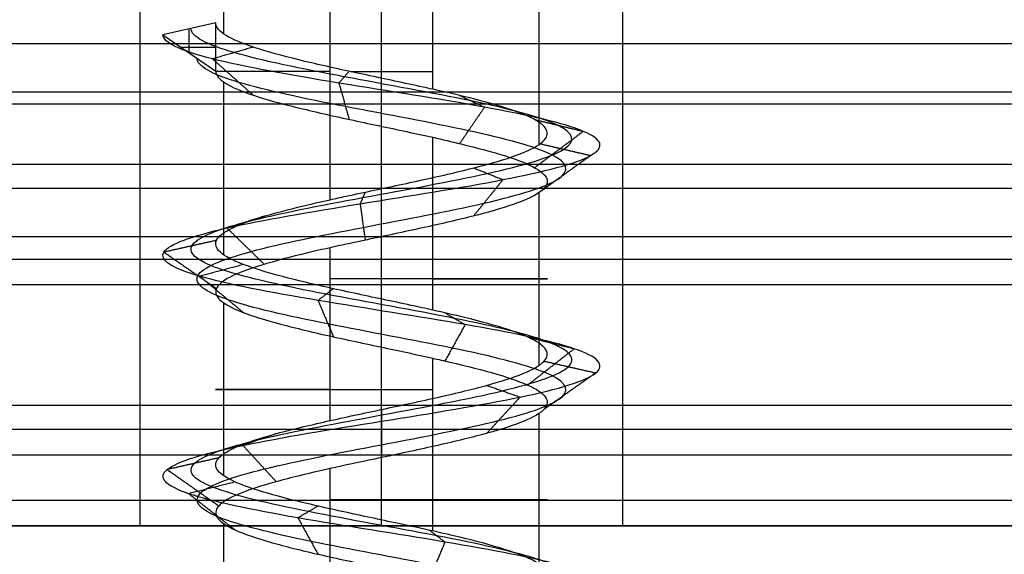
# Model space of a CAD drawing. Header units: millimetres. Extents: x -206 to 214, y -182 to 189.
# Tile 624 of 656: x 133.19 to 141.35, y 140.29 to 144.73. Entities that reach past the tile are written whole.
import ezdxf

# ---------------------------------------------------------------- set-up
doc = ezdxf.new("R2010")
doc.units = ezdxf.units.MM
doc.layers.add('Default', color=7, linetype='Continuous', true_color=0x000000)
doc.layers.add('Screw', color=7, linetype='Continuous', true_color=0xffffff)

msp = doc.modelspace()

# ---------------------------------------------------------------- linework, layer by layer
at = {"layer": 'Default'}
for p, q in [((-204.8113, 140.5307, 1113.5033), (213.1887, 140.5307, 1113.5033)), ((213.1887, 140.5307, 715.5033), (-204.8113, 140.5307, 715.5033)), ((213.1887, 140.5307, 914.5033), (-204.8113, 140.5307, 914.5033)), ((106.6887, 140.5307, 721.5033), (134.1887, 140.5307, 721.5033)), ((138.1887, 140.5307, 721.5033), (154.1887, 140.5307, 721.5033))]:
    msp.add_line(p, q, dxfattribs=at)
for points in [[(134.1887, 140.5307, 721.5033), (134.1887, 144.2807, 721.5033), (134.1887, 148.0307, 721.5033)], [(136.1887, 140.5307, 723.5033), (136.1887, 144.2807, 723.5033), (136.1887, 148.0307, 723.5033)], [(136.1887, 140.5307, 719.5033), (136.1887, 144.2807, 719.5033), (136.1887, 148.0307, 719.5033)], [(138.1887, 140.5307, 721.5033), (138.1887, 144.2807, 721.5033), (138.1887, 148.0307, 721.5033)], [(186.6887, 144.5307, 1043.8948), (1.6887, 144.5307, 1043.8948), (-183.3113, 144.5307, 1043.8948)], [(186.6887, 144.5307, 1036.5033), (1.6887, 144.5307, 1036.5033), (-183.3113, 144.5307, 1036.5033)], [(186.6887, 144.5307, 1040.1991), (1.6887, 144.5307, 1040.1991), (-183.3113, 144.5307, 1040.1991)], [(186.6887, 144.5307, 1036.5033), (1.6887, 144.5307, 1036.5033), (-183.3113, 144.5307, 1036.5033)], [(186.6887, 144.5307, 1043.8948), (1.6887, 144.5307, 1043.8948), (-183.3113, 144.5307, 1043.8948)], [(186.6887, 144.5307, 1040.1991), (1.6887, 144.5307, 1040.1991), (-183.3113, 144.5307, 1040.1991)], [(186.6887, 144.1307, 1046.8033), (1.6887, 144.1307, 1046.8033), (-183.3113, 144.1307, 1046.8033)], [(186.6887, 144.0307, 1016.8948), (1.6887, 144.0307, 1016.8948), (-183.3113, 144.0307, 1016.8948)], [(186.6887, 144.0307, 1018.8948), (1.6887, 144.0307, 1018.8948), (-183.3113, 144.0307, 1018.8948)], [(186.6887, 143.5307, 1043.8948), (1.6887, 143.5307, 1043.8948), (-183.3113, 143.5307, 1043.8948)], [(186.6887, 143.3307, 1034.7948), (1.6887, 143.3307, 1034.7948), (-183.3113, 143.3307, 1034.7948)], [(186.6887, 142.9307, 1045.0948), (1.6887, 142.9307, 1045.0948), (-183.3113, 142.9307, 1045.0948)], [(186.6887, 142.7419, 1035.5004), (1.6887, 142.7419, 1035.5004), (-183.3113, 142.7419, 1035.5004)], [(186.6887, 142.5307, 1036.3948), (1.6887, 142.5307, 1036.3948), (-183.3113, 142.5307, 1036.3948)], [(186.6887, 142.5307, 1043.8948), (1.6887, 142.5307, 1043.8948), (-183.3113, 142.5307, 1043.8948)], [(186.6887, 142.5307, 1040.1448), (1.6887, 142.5307, 1040.1448), (-183.3113, 142.5307, 1040.1448)], [(186.6887, 142.5307, 1063.5033), (1.6887, 142.5307, 1063.5033), (-183.3113, 142.5307, 1063.5033)], [(186.6887, 142.5307, 1061.5033), (1.6887, 142.5307, 1061.5033), (-183.3113, 142.5307, 1061.5033)], [(186.6887, 142.5307, 1048.0033), (1.6887, 142.5307, 1048.0033), (-183.3113, 142.5307, 1048.0033)], [(151.2586, 142.5307, 1054.7533), (131.6887, 142.5307, 1054.7533), (112.1187, 142.5307, 1054.7533)], [(186.6887, 141.5307, 1016.8948), (1.6887, 141.5307, 1016.8948), (-183.3113, 141.5307, 1016.8948)], [(186.6887, 141.5307, 1018.8948), (1.6887, 141.5307, 1018.8948), (-183.3113, 141.5307, 1018.8948)], [(186.6887, 141.5307, 1017.8948), (1.6887, 141.5307, 1017.8948), (-183.3113, 141.5307, 1017.8948)], [(186.6887, 141.3307, 1046.2948), (1.6887, 141.3307, 1046.2948), (-183.3113, 141.3307, 1046.2948)], [(186.6887, 141.1165, 1062.9175), (1.6887, 141.1165, 1062.9175), (-183.3113, 141.1165, 1062.9175)], [(186.6887, 140.7419, 1047.0004), (1.6887, 140.7419, 1047.0004), (-183.3113, 140.7419, 1047.0004)], [(186.6887, 140.5307, 1061.5033), (1.6887, 140.5307, 1061.5033), (-183.3113, 140.5307, 1061.5033)], [(186.6887, 140.5307, 1047.8948), (1.6887, 140.5307, 1047.8948), (-183.3113, 140.5307, 1047.8948)], [(154.1887, 140.5307, 715.5033), (104.1887, 140.5307, 715.5033), (54.1887, 140.5307, 715.5033)], [(54.1887, 140.5307, 727.5033), (104.1887, 140.5307, 727.5033), (154.1887, 140.5307, 727.5033)], [(151.2694, 140.5307, 1054.6991), (131.6887, 140.5307, 1054.6991), (112.108, 140.5307, 1054.6991)]]:
    msp.add_open_spline(points, degree=2, dxfattribs=at)
msp.add_rational_spline([(138.1887, 140.5307, 721.5033), (138.1887, 140.5307, 723.5033), (136.1887, 140.5307, 723.5033), (134.1887, 140.5307, 723.5033), (134.1887, 140.5307, 721.5033), (134.1887, 140.5307, 719.5033), (136.1887, 140.5307, 719.5033), (138.1887, 140.5307, 719.5033), (138.1887, 140.5307, 721.5033)], [1, 0.707106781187, 1, 0.707106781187, 1, 0.707106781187, 1, 0.707106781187, 1], degree=2, knots=[236.566371, 236.566371, 236.566371, 239.707963, 239.707963, 242.849556, 242.849556, 245.991149, 245.991149, 249.132741, 249.132741, 249.132741], dxfattribs=at)
at = {"layer": 'Screw', "color": 7, "true_color": 0xffffff}
for p, q in [((134.8811, 144.6126, 721.9282), (134.8811, 146.2809, 721.9282)), ((135.7638, 143.2377, 720.1957), (135.7638, 146.2809, 720.1957)), ((136.6135, 144.1544, 722.8109), (136.6135, 146.2809, 722.8109)), ((137.4963, 143.6961, 721.0784), (137.4963, 146.2809, 721.0784)), ((134.8138, 144.7044, 721.5033), (134.3763, 144.607, 721.5033)), ((134.8138, 144.3051, 721.5033), (134.8138, 144.7044, 721.5033)), ((134.3763, 144.607, 721.5033), (134.8138, 144.3051, 721.5033)), ((134.595, 144.4561, 721.5033), (134.595, 144.6557, 721.5033)), ((134.5245, 144.5048, 721.5033), (134.8138, 144.5048, 721.5033)), ((134.8811, 142.7794, 721.9282), (134.8811, 144.214, 721.9282)), ((136.6135, 142.3212, 722.8109), (136.6135, 143.7555, 722.8109)), ((137.4963, 141.8629, 721.0784), (137.4963, 143.2969, 721.0784)), ((135.7638, 141.4045, 720.1957), (135.7638, 142.839, 720.1957)), ((134.8811, 140.9463, 721.9282), (134.8811, 142.3808, 721.9282)), ((136.6135, 140.4881, 722.8109), (136.6135, 141.9221, 722.8109)), ((137.4963, 140.0296, 721.0784), (137.4963, 141.4639, 721.0784)), ((135.7638, 139.5713, 720.1957), (135.7638, 141.0059, 720.1957)), ((134.8811, 139.1132, 721.9282), (134.8811, 140.5474, 721.9282))]:
    msp.add_line(p, q, dxfattribs=at)
at = {"layer": 'Screw', "color": 7, "true_color": 0xffffff, "extrusion": (0, 1, 0)}
for centre, start, end in [((-136.1887, 721.5033, 144.3011), 288, 0.79462), ((-136.1887, 721.5033, 144.3011), 79.19774, 108), ((-136.1887, 721.5033, 142.58), 108, 288), ((-136.1887, 721.5033, 141.6635), 288, 108), ((-136.1887, 721.5033, 140.7467), 108, 288)]:
    msp.add_arc(centre, 1.3749, start, end, dxfattribs=at)
at = {"layer": 'Screw', "color": 7, "true_color": 0xffffff}
for points, knots in [([(136.6135, 144.1544, 722.8109), (136.5869, 144.1603, 722.8195), (136.56, 144.1662, 722.8274), (136.3807, 144.2054, 722.8738), (136.2193, 144.2393, 722.8868), (135.906, 144.3063, 722.858), (135.7497, 144.3401, 722.8157), (135.4646, 144.4067, 722.6826), (135.3318, 144.4406, 722.59), (135.1085, 144.5076, 722.3683), (135.0149, 144.5413, 722.2362), (134.8796, 144.608, 721.9521), (134.8362, 144.6419, 721.7962), (134.8161, 144.6851, 721.5944), (134.8138, 144.6947, 721.5488), (134.8138, 144.7044, 721.5033)], [0.9407679, 0.9407679, 0.9407679, 0.9407679, 0.94268914, 0.94268914, 0.95352424, 0.95352424, 0.96436026, 0.96436026, 0.97519533, 0.97519533, 0.98603138, 0.98603138, 0.99686651, 0.99686651, 1, 1, 1, 1]), ([(135.2929, 126.2752, 721.5033), (135.2833, 126.3516, 721.2688), (135.3518, 126.4279, 721.0193), (135.6777, 126.5807, 720.6394), (135.9242, 126.6571, 720.512), (136.4532, 126.8099, 720.4738), (136.7325, 126.8862, 720.5642), (137.1548, 127.039, 720.9325), (137.2945, 127.1154, 721.2088), (137.3327, 127.2682, 721.7978), (137.23, 127.3445, 722.1069), (136.8193, 127.4973, 722.5716), (136.5132, 127.5737, 722.7237), (135.8642, 127.7264, 722.7619), (135.5253, 127.8028, 722.6468), (135.0181, 127.9556, 722.1937), (134.848, 128.032, 721.8578), (134.8212, 128.1847, 721.1488), (134.9655, 128.2611, 720.7899), (135.4645, 128.4139, 720.2693), (135.8222, 128.4903, 720.111), (136.5552, 128.643, 720.0958), (136.926, 128.7194, 720.2392), (137.4636, 128.8722, 720.7552), (137.6268, 128.9486, 721.1248), (137.6421, 129.1013, 721.8818), (137.4937, 129.1777, 722.2645), (136.9607, 129.3305, 722.8191), (136.5792, 129.4069, 722.9872), (135.7982, 129.5596, 723.0025), (135.4035, 129.636, 722.8492), (134.832, 129.7888, 722.2992), (134.657, 129.8652, 721.9058), (134.6455, 130.0179, 721.1008), (134.8094, 130.0943, 720.6975), (135.3775, 130.2471, 720.1187), (135.7802, 130.3235, 719.9468), (136.5972, 130.4762, 719.9392), (137.0064, 130.5526, 720.1036), (137.5938, 130.7054, 720.6802), (137.7681, 130.7817, 721.0888), (137.7757, 130.9345, 721.9178), (137.6088, 131.0109, 722.333), (137.0238, 131.1637, 722.9288), (136.6092, 131.24, 723.1056), (135.7682, 131.3928, 723.1133), (135.347, 131.4692, 722.9439), (134.7427, 131.622, 722.3504), (134.5653, 131.6983, 721.9298), (134.5546, 131.8416, 721.1301), (134.6794, 131.9084, 720.7534), (135.1484, 132.0421, 720.1609), (135.4893, 132.1089, 719.9474), (136.2368, 132.2426, 719.7851), (136.6406, 132.3094, 719.837), (137.3294, 132.4431, 720.1901), (137.6118, 132.5099, 720.49), (137.9238, 132.6436, 721.2084), (137.9521, 132.7104, 721.6243), (137.7349, 132.8441, 722.3863), (137.4901, 132.9109, 722.7297), (136.8311, 133.0446, 723.186), (136.4193, 133.1114, 723.2973), (135.6112, 133.2451, 723.2311), (135.2179, 133.3119, 723.0538), (134.6288, 133.4456, 722.4835), (134.4352, 133.5124, 722.0925), (134.3406, 133.6461, 721.2688), (134.4511, 133.7129, 720.8416), (134.9124, 133.8466, 720.1512), (135.2653, 133.9134, 719.8895), (136.0599, 134.0471, 719.6485), (136.4987, 134.1139, 719.67), (137.2658, 134.2476, 719.9878), (137.5913, 134.3144, 720.2828), (137.9828, 134.4481, 721.0151), (138.0472, 134.5149, 721.4497), (137.8852, 134.6486, 722.2641), (137.6594, 134.7154, 722.6409), (137.0175, 134.8491, 723.1677), (136.6038, 134.916, 723.3157), (135.7735, 135.0496, 723.3157), (135.3598, 135.1165, 723.1677), (134.718, 135.2501, 722.6409), (134.4921, 135.317, 722.2641), (134.3301, 135.4506, 721.4497), (134.3946, 135.5175, 721.0151), (134.786, 135.6511, 720.2828), (135.1115, 135.718, 719.9878), (135.8787, 135.8516, 719.67), (136.3175, 135.9185, 719.6485), (137.1121, 136.0521, 719.8895), (137.465, 136.119, 720.1512), (137.9263, 136.2526, 720.8416), (138.033, 136.3195, 721.2678), (137.9516, 136.4532, 722.0941), (137.7638, 136.52, 722.4913), (137.1767, 136.6537, 723.0784), (136.7795, 136.7205, 723.2663), (135.9532, 136.8542, 723.3476), (135.527, 136.921, 723.2409), (134.8366, 137.0547, 722.7796), (134.5749, 137.1215, 722.4267), (134.3338, 137.2552, 721.6321), (134.3554, 137.322, 721.1933), (134.6731, 137.4557, 720.4262), (134.9682, 137.5225, 720.1006), (135.7005, 137.6562, 719.7092), (136.1351, 137.723, 719.6448), (136.9494, 137.8567, 719.8067), (137.3263, 137.9235, 720.0326), (137.853, 138.0572, 720.6745), (138.0011, 138.124, 721.0881), (138.0011, 138.2577, 721.9185), (137.853, 138.3245, 722.3321), (137.3263, 138.4582, 722.974), (136.9494, 138.525, 723.1999), (136.1351, 138.6587, 723.3619), (135.7005, 138.7255, 723.2974), (134.9682, 138.8592, 722.906), (134.6731, 138.926, 722.5804), (134.3554, 139.0597, 721.8133), (134.3338, 139.1265, 721.3745), (134.5749, 139.2602, 720.5799), (134.8366, 139.327, 720.227), (135.527, 139.4607, 719.7657), (135.9532, 139.5275, 719.659), (136.7795, 139.6612, 719.7403), (137.1767, 139.7281, 719.9282), (137.7638, 139.8617, 720.5153), (137.9516, 139.9286, 720.9125), (138.033, 140.0622, 721.7388), (137.9263, 140.1291, 722.165), (137.465, 140.2627, 722.8554), (137.1121, 140.3296, 723.1171), (136.3175, 140.4632, 723.3582), (135.8787, 140.5301, 723.3366), (135.1115, 140.6637, 723.0188), (134.786, 140.7306, 722.7238), (134.3946, 140.8642, 721.9915), (134.3301, 140.9311, 721.5569), (134.4921, 141.0647, 720.7425), (134.718, 141.1316, 720.3657), (135.3598, 141.2653, 719.8389), (135.7735, 141.3321, 719.6909), (136.6038, 141.4658, 719.6909), (137.0175, 141.5326, 719.8389), (137.6594, 141.6663, 720.3657), (137.8852, 141.7331, 720.7425), (138.0472, 141.8668, 721.5569), (137.9828, 141.9336, 721.9915), (137.5913, 142.0673, 722.7238), (137.2658, 142.1341, 723.0188), (136.4987, 142.2678, 723.3366), (136.0599, 142.3346, 723.3582), (135.2653, 142.4683, 723.1171), (134.9124, 142.5351, 722.8554), (134.4511, 142.6688, 722.165), (134.3443, 142.7356, 721.7388), (134.4257, 142.8693, 720.9125), (134.6136, 142.9361, 720.5153), (135.2007, 143.0698, 719.9282), (135.5979, 143.1366, 719.7403), (136.4242, 143.2703, 719.659), (136.8504, 143.3371, 719.7657), (137.5408, 143.4708, 720.227), (137.8025, 143.5376, 720.5799), (138.0435, 143.6713, 721.3745), (138.022, 143.7381, 721.8133), (137.7042, 143.8718, 722.5804), (137.4092, 143.9386, 722.906), (136.6769, 144.0723, 723.2974), (136.2423, 144.1391, 723.3619), (135.4279, 144.2728, 723.1999), (135.0511, 144.3396, 722.974), (134.5243, 144.4733, 722.3321), (134.3763, 144.54, 721.9191), (134.3763, 144.607, 721.5033)], [0.0909091, 0.0909091, 0.0909091, 0.0909091, 0.1022727, 0.1022727, 0.1136364, 0.1136364, 0.125, 0.125, 0.1363636, 0.1363636, 0.1477273, 0.1477273, 0.1590909, 0.1590909, 0.1704545, 0.1704545, 0.1818182, 0.1818182, 0.1931818, 0.1931818, 0.2045455, 0.2045455, 0.2159091, 0.2159091, 0.2272727, 0.2272727, 0.2386364, 0.2386364, 0.25, 0.25, 0.2613636, 0.2613636, 0.2727273, 0.2727273, 0.2840909, 0.2840909, 0.2954545, 0.2954545, 0.3068182, 0.3068182, 0.3181818, 0.3181818, 0.3295455, 0.3295455, 0.3409091, 0.3409091, 0.3522727, 0.3522727, 0.3636364, 0.3636364, 0.3735795, 0.3735795, 0.3835227, 0.3835227, 0.3934659, 0.3934659, 0.4034091, 0.4034091, 0.4133523, 0.4133523, 0.4232955, 0.4232955, 0.4332386, 0.4332386, 0.4431818, 0.4431818, 0.453125, 0.453125, 0.4630682, 0.4630682, 0.4730114, 0.4730114, 0.4829545, 0.4829545, 0.4928977, 0.4928977, 0.5028409, 0.5028409, 0.5127841, 0.5127841, 0.5227273, 0.5227273, 0.5326705, 0.5326705, 0.5426136, 0.5426136, 0.5525568, 0.5525568, 0.5625, 0.5625, 0.5724432, 0.5724432, 0.5823864, 0.5823864, 0.5923295, 0.5923295, 0.6022727, 0.6022727, 0.6122159, 0.6122159, 0.6221591, 0.6221591, 0.6321023, 0.6321023, 0.6420455, 0.6420455, 0.6519886, 0.6519886, 0.6619318, 0.6619318, 0.671875, 0.671875, 0.6818182, 0.6818182, 0.6917614, 0.6917614, 0.7017045, 0.7017045, 0.7116477, 0.7116477, 0.7215909, 0.7215909, 0.7315341, 0.7315341, 0.7414773, 0.7414773, 0.7514205, 0.7514205, 0.7613636, 0.7613636, 0.7713068, 0.7713068, 0.78125, 0.78125, 0.7911932, 0.7911932, 0.8011364, 0.8011364, 0.8110795, 0.8110795, 0.8210227, 0.8210227, 0.8309659, 0.8309659, 0.8409091, 0.8409091, 0.8508523, 0.8508523, 0.8607955, 0.8607955, 0.8707386, 0.8707386, 0.8806818, 0.8806818, 0.890625, 0.890625, 0.9005682, 0.9005682, 0.9105114, 0.9105114, 0.9204545, 0.9204545, 0.9303977, 0.9303977, 0.9403409, 0.9403409, 0.9502841, 0.9502841, 0.9602273, 0.9602273, 0.9701705, 0.9701705, 0.9801136, 0.9801136, 0.9900568, 0.9900568, 1, 1, 1, 1]), ([(136.1109, 126.7557, 720.7371), (136.1365, 126.7656, 720.7319), (136.1624, 126.7754, 720.7281), (136.3923, 126.8617, 720.7065), (136.611, 126.938, 720.7718), (136.9472, 127.0908, 721.0539), (137.0619, 127.1672, 721.2697), (137.1001, 127.32, 721.7369), (137.0224, 127.3963, 721.9855), (136.6978, 127.5491, 722.364), (136.4523, 127.6255, 722.4911), (135.9251, 127.7782, 722.5293), (135.6467, 127.8546, 722.4393), (135.2257, 128.0074, 722.0723), (135.0806, 128.0838, 721.7969), (135.0539, 128.2365, 721.2097), (135.1731, 128.3129, 720.9114), (135.5859, 128.4657, 720.4769), (135.8831, 128.5421, 720.3437), (136.4943, 128.6948, 720.3284), (136.8045, 128.7712, 720.4468), (137.256, 128.924, 720.8766), (137.3941, 129.0004, 721.1857), (137.4094, 129.1531, 721.8209), (137.2861, 129.2295, 722.1431), (136.8393, 129.3823, 722.6115), (136.5183, 129.4587, 722.7546), (135.8591, 129.6114, 722.7699), (135.525, 129.6878, 722.6416), (135.0396, 129.8406, 722.1778), (134.8897, 129.917, 721.8449), (134.8782, 130.0697, 721.1617), (135.017, 130.1461, 720.819), (135.4989, 130.2989, 720.3263), (135.8411, 130.3753, 720.1795), (136.5363, 130.528, 720.1718), (136.885, 130.6044, 720.3112), (137.3862, 130.7572, 720.8016), (137.5354, 130.8335, 721.1497), (137.5431, 130.9863, 721.8569), (137.4012, 131.0627, 722.2116), (136.9023, 131.2155, 722.7212), (136.5483, 131.2918, 722.873), (135.8291, 131.4446, 722.8806), (135.4685, 131.521, 722.7363), (134.9503, 131.6738, 722.2289), (134.798, 131.7501, 721.8689), (134.7873, 131.8934, 721.1834), (134.8931, 131.9602, 720.8598), (135.2944, 132.0939, 720.3497), (135.587, 132.1607, 720.1652), (136.2299, 132.2944, 720.0236), (136.5779, 132.3612, 720.0673), (137.1727, 132.4949, 720.3701), (137.4173, 132.5617, 720.6283), (137.6885, 132.6954, 721.2482), (137.714, 132.7622, 721.6077), (137.5278, 132.8959, 722.2678), (137.3165, 132.9627, 722.5658), (136.7461, 133.0964, 722.963), (136.389, 133.1632, 723.0605), (135.6871, 133.2969, 723.0048), (135.3447, 133.3637, 722.8516), (134.8309, 133.4974, 722.3567), (134.6615, 133.5642, 722.0167), (134.5774, 133.6979, 721.299), (134.6741, 133.7647, 720.9265), (135.0762, 133.8984, 720.3248), (135.3838, 133.9652, 720.0966), (136.0764, 134.0989, 719.8866), (136.4589, 134.1657, 719.9053), (137.1275, 134.2994, 720.1823), (137.4113, 134.3662, 720.4395), (137.7525, 134.4999, 721.0778), (137.8086, 134.5667, 721.4566), (137.6674, 134.7004, 722.1664), (137.4706, 134.7672, 722.4949), (136.9111, 134.9009, 722.954), (136.5506, 134.9678, 723.083), (135.8268, 135.1014, 723.083), (135.4662, 135.1683, 722.954), (134.9068, 135.3019, 722.4949), (134.7099, 135.3688, 722.1664), (134.5687, 135.5024, 721.4566), (134.6249, 135.5693, 721.0778), (134.9661, 135.7029, 720.4395), (135.2498, 135.7698, 720.1823), (135.9185, 135.9034, 719.9053), (136.301, 135.9703, 719.8866), (136.9935, 136.1039, 720.0966), (137.3011, 136.1708, 720.3248), (137.7032, 136.3044, 720.9265), (137.7963, 136.3713, 721.298), (137.7253, 136.505, 722.0183), (137.5616, 136.5718, 722.3645), (137.0498, 136.7055, 722.8762), (136.7036, 136.7723, 723.04), (135.9834, 136.906, 723.1109), (135.6119, 136.9728, 723.0178), (135.0101, 137.1065, 722.6158), (134.782, 137.1733, 722.3082), (134.5719, 137.307, 721.6156), (134.5907, 137.3738, 721.2331), (134.8677, 137.5075, 720.5644), (135.1249, 137.5743, 720.2807), (135.7631, 137.708, 719.9395), (136.1419, 137.7748, 719.8833), (136.8518, 137.9085, 720.0245), (137.1802, 137.9753, 720.2214), (137.6394, 138.109, 720.7809), (137.7684, 138.1758, 721.1414), (137.7684, 138.3095, 721.8652), (137.6394, 138.3763, 722.2257), (137.1802, 138.51, 722.7852), (136.8518, 138.5768, 722.9821), (136.1419, 138.7105, 723.1233), (135.7631, 138.7773, 723.0671), (135.1249, 138.911, 722.7259), (134.8677, 138.9778, 722.4422), (134.5907, 139.1115, 721.7735), (134.5719, 139.1783, 721.391), (134.782, 139.312, 720.6984), (135.0101, 139.3788, 720.3909), (135.6119, 139.5125, 719.9888), (135.9834, 139.5793, 719.8957), (136.7036, 139.713, 719.9667), (137.0498, 139.7799, 720.1304), (137.5616, 139.9135, 720.6422), (137.7253, 139.9804, 720.9883), (137.7963, 140.114, 721.7086), (137.7032, 140.1809, 722.0801), (137.3011, 140.3145, 722.6818), (136.9935, 140.3814, 722.91), (136.301, 140.515, 723.1201), (135.9185, 140.5819, 723.1013), (135.2498, 140.7155, 722.8243), (134.9661, 140.7824, 722.5671), (134.6249, 140.916, 721.9288), (134.5687, 140.9829, 721.55), (134.7099, 141.1165, 720.8402), (134.9068, 141.1834, 720.5117), (135.4662, 141.3171, 720.0526), (135.8268, 141.3839, 719.9236), (136.5506, 141.5176, 719.9236), (136.9111, 141.5844, 720.0526), (137.4706, 141.7181, 720.5117), (137.6674, 141.7849, 720.8402), (137.8086, 141.9186, 721.55), (137.7525, 141.9854, 721.9288), (137.4113, 142.1191, 722.5671), (137.1275, 142.1859, 722.8243), (136.4589, 142.3196, 723.1013), (136.0764, 142.3864, 723.1201), (135.3838, 142.5201, 722.91), (135.0762, 142.5869, 722.6818), (134.6741, 142.7206, 722.0801), (134.5811, 142.7874, 721.7086), (134.652, 142.9211, 720.9883), (134.8158, 142.9879, 720.6422), (135.3275, 143.1216, 720.1304), (135.6737, 143.1884, 719.9667), (136.394, 143.3221, 719.8957), (136.7654, 143.3889, 719.9888), (137.3672, 143.5226, 720.3909), (137.5953, 143.5894, 720.6984), (137.8054, 143.7231, 721.391), (137.7866, 143.7899, 721.7735), (137.5097, 143.9236, 722.4422), (137.2525, 143.9904, 722.7259), (136.6142, 144.1241, 723.0671), (136.2354, 144.1909, 723.1233), (135.5256, 144.3246, 722.9821), (135.1971, 144.3914, 722.7852), (134.738, 144.5251, 722.2257), (134.609, 144.5918, 721.8658), (134.609, 144.6588, 721.5033)], [2.782471, 2.782471, 2.782471, 2.782471, 2.974275, 2.974275, 4.461413, 4.461413, 5.948551, 5.948551, 7.435688, 7.435688, 8.922826, 8.922826, 10.409964, 10.409964, 11.897102, 11.897102, 13.384239, 13.384239, 14.871377, 14.871377, 16.358515, 16.358515, 17.845652, 17.845652, 19.33279, 19.33279, 20.819928, 20.819928, 22.307065, 22.307065, 23.794203, 23.794203, 25.281341, 25.281341, 26.768478, 26.768478, 28.255616, 28.255616, 29.742754, 29.742754, 31.229892, 31.229892, 32.717029, 32.717029, 34.204167, 34.204167, 35.691305, 35.691305, 36.99255, 36.99255, 38.293796, 38.293796, 39.595041, 39.595041, 40.896287, 40.896287, 42.197532, 42.197532, 43.498777, 43.498777, 44.800023, 44.800023, 46.101268, 46.101268, 47.402514, 47.402514, 48.703759, 48.703759, 50.005005, 50.005005, 51.30625, 51.30625, 52.607496, 52.607496, 53.908741, 53.908741, 55.209987, 55.209987, 56.511232, 56.511232, 57.812478, 57.812478, 59.113723, 59.113723, 60.414969, 60.414969, 61.716214, 61.716214, 63.01746, 63.01746, 64.318705, 64.318705, 65.619951, 65.619951, 66.921196, 66.921196, 68.222442, 68.222442, 69.523687, 69.523687, 70.824933, 70.824933, 72.126178, 72.126178, 73.427423, 73.427423, 74.728669, 74.728669, 76.029914, 76.029914, 77.33116, 77.33116, 78.632405, 78.632405, 79.933651, 79.933651, 81.234896, 81.234896, 82.536142, 82.536142, 83.837387, 83.837387, 85.138633, 85.138633, 86.439878, 86.439878, 87.741124, 87.741124, 89.042369, 89.042369, 90.343615, 90.343615, 91.64486, 91.64486, 92.946106, 92.946106, 94.247351, 94.247351, 95.548597, 95.548597, 96.849842, 96.849842, 98.151088, 98.151088, 99.452333, 99.452333, 100.753579, 100.753579, 102.054824, 102.054824, 103.35607, 103.35607, 104.657315, 104.657315, 105.95856, 105.95856, 107.259806, 107.259806, 108.561051, 108.561051, 109.862297, 109.862297, 111.163542, 111.163542, 112.464788, 112.464788, 113.766033, 113.766033, 115.067279, 115.067279, 116.368524, 116.368524, 117.66977, 117.66977, 118.971015, 118.971015, 118.971015, 118.971015]), ([(136.4848, 126.6556, 720.8077), (136.5774, 126.6929, 720.8369), (136.6661, 126.7301, 720.8841), (136.9023, 126.8438, 721.0802), (137.0116, 126.9202, 721.2829), (137.0498, 127.073, 721.7237), (136.9776, 127.1493, 721.9592), (136.6716, 127.3021, 722.3192), (136.4391, 127.3785, 722.4408), (135.9382, 127.5312, 722.479), (135.6729, 127.6076, 722.3944), (135.2706, 127.7604, 722.046), (135.1309, 127.8368, 721.7837), (135.1041, 127.9895, 721.2229), (135.2179, 128.0659, 720.9376), (135.6122, 128.2187, 720.5217), (135.8962, 128.2951, 720.3939), (136.4811, 128.4478, 720.3787), (136.7783, 128.5242, 720.4916), (137.2111, 128.677, 720.9029), (137.3439, 128.7534, 721.1989), (137.3591, 128.9061, 721.8077), (137.2412, 128.9825, 722.1168), (136.813, 129.1353, 722.5667), (136.5051, 129.2117, 722.7043), (135.8723, 129.3644, 722.7196), (135.5512, 129.4408, 722.5967), (135.0844, 129.5936, 722.1516), (134.9399, 129.67, 721.8317), (134.9285, 129.8227, 721.1749), (135.0619, 129.8991, 720.8452), (135.5252, 130.0519, 720.3711), (135.8543, 130.1283, 720.2297), (136.5231, 130.281, 720.2221), (136.8587, 130.3574, 720.3561), (137.3413, 130.5102, 720.8278), (137.4852, 130.5865, 721.1629), (137.4928, 130.7393, 721.8437), (137.3564, 130.8157, 722.1853), (136.8761, 130.9685, 722.6764), (136.5351, 131.0448, 722.8227), (135.8423, 131.1976, 722.8304), (135.4947, 131.274, 722.6914), (134.9951, 131.4268, 722.2027), (134.8483, 131.5031, 721.8557), (134.8375, 131.6464, 721.1949), (134.9392, 131.7132, 720.8828), (135.326, 131.8469, 720.3904), (135.6081, 131.9137, 720.2122), (136.2284, 132.0474, 720.0752), (136.5643, 132.1142, 720.1171), (137.1389, 132.2479, 720.409), (137.3752, 132.3147, 720.6582), (137.6377, 132.4484, 721.2568), (137.6626, 132.5152, 721.6042), (137.483, 132.6489, 722.2422), (137.279, 132.7157, 722.5304), (136.7278, 132.8494, 722.9148), (136.3825, 132.9162, 723.0094), (135.7034, 133.0499, 722.9559), (135.3721, 133.1167, 722.8079), (134.8746, 133.2504, 722.3293), (134.7104, 133.3172, 722.0003), (134.6285, 133.4509, 721.3056), (134.7223, 133.5177, 720.9449), (135.1116, 133.6514, 720.3623), (135.4094, 133.7182, 720.1414), (136.08, 133.8519, 719.938), (136.4503, 133.9187, 719.9562), (137.0977, 134.0524, 720.2243), (137.3724, 134.1192, 720.4733), (137.7027, 134.2529, 721.0913), (137.7571, 134.3197, 721.4581), (137.6204, 134.4534, 722.1453), (137.4298, 134.5202, 722.4633), (136.8881, 134.6539, 722.9079), (136.539, 134.7208, 723.0328), (135.8383, 134.8544, 723.0328), (135.4892, 134.9213, 722.9079), (134.9476, 135.0549, 722.4633), (134.757, 135.1218, 722.1453), (134.6203, 135.2554, 721.4581), (134.6747, 135.3223, 721.0913), (135.005, 135.4559, 720.4733), (135.2797, 135.5228, 720.2243), (135.9271, 135.6564, 719.9562), (136.2974, 135.7233, 719.938), (136.9679, 135.8569, 720.1414), (137.2657, 135.9238, 720.3623), (137.655, 136.0574, 720.9449), (137.7451, 136.1243, 721.3045), (137.6764, 136.258, 722.0019), (137.5179, 136.3248, 722.3371), (137.0224, 136.4585, 722.8325), (136.6873, 136.5253, 722.9911), (135.9899, 136.659, 723.0597), (135.6303, 136.7258, 722.9697), (135.0476, 136.8595, 722.5804), (134.8268, 136.9263, 722.2826), (134.6234, 137.06, 721.612), (134.6416, 137.1268, 721.2417), (134.9097, 137.2605, 720.5943), (135.1587, 137.3273, 720.3196), (135.7767, 137.461, 719.9893), (136.1434, 137.5278, 719.9349), (136.8307, 137.6615, 720.0716), (137.1487, 137.7283, 720.2622), (137.5932, 137.862, 720.8039), (137.7181, 137.9288, 721.1529), (137.7181, 138.0625, 721.8537), (137.5932, 138.1293, 722.2028), (137.1487, 138.263, 722.7444), (136.8307, 138.3298, 722.935), (136.1434, 138.4635, 723.0717), (135.7767, 138.5303, 723.0173), (135.1587, 138.664, 722.687), (134.9097, 138.7308, 722.4123), (134.6416, 138.8645, 721.7649), (134.6234, 138.9313, 721.3946), (134.8268, 139.065, 720.7241), (135.0476, 139.1318, 720.4263), (135.6303, 139.2655, 720.037), (135.9899, 139.3323, 719.9469), (136.6873, 139.466, 720.0155), (137.0224, 139.5329, 720.1741), (137.5179, 139.6665, 720.6696), (137.6764, 139.7334, 721.0047), (137.7451, 139.867, 721.7021), (137.655, 139.9339, 722.0617), (137.2657, 140.0675, 722.6443), (136.9679, 140.1344, 722.8652), (136.2974, 140.268, 723.0686), (135.9271, 140.3349, 723.0504), (135.2797, 140.4685, 722.7823), (135.005, 140.5354, 722.5333), (134.6747, 140.669, 721.9153), (134.6203, 140.7359, 721.5486), (134.757, 140.8695, 720.8613), (134.9476, 140.9364, 720.5433), (135.4892, 141.07, 720.0987), (135.8383, 141.1369, 719.9738), (136.539, 141.2706, 719.9738), (136.8881, 141.3374, 720.0987), (137.4298, 141.4711, 720.5433), (137.6204, 141.5379, 720.8613), (137.7571, 141.6716, 721.5486), (137.7027, 141.7384, 721.9153), (137.3724, 141.8721, 722.5333), (137.0977, 141.9389, 722.7823), (136.4503, 142.0726, 723.0504), (136.08, 142.1394, 723.0686), (135.4094, 142.2731, 722.8652), (135.1116, 142.3399, 722.6443), (134.7223, 142.4736, 722.0617), (134.6322, 142.5404, 721.7021), (134.7009, 142.6741, 721.0047), (134.8594, 142.7409, 720.6696), (135.3549, 142.8746, 720.1741), (135.6901, 142.9414, 720.0155), (136.3874, 143.0751, 719.9469), (136.7471, 143.1419, 720.037), (137.3297, 143.2756, 720.4263), (137.5506, 143.3424, 720.7241), (137.754, 143.4761, 721.3946), (137.7358, 143.5429, 721.7649), (137.4676, 143.6766, 722.4123), (137.2187, 143.7434, 722.687), (136.6007, 143.8771, 723.0173), (136.2339, 143.9439, 723.0717), (135.5467, 144.0776, 722.935), (135.2287, 144.1444, 722.7444), (134.7841, 144.2781, 722.2028), (134.6592, 144.3448, 721.8542), (134.6592, 144.4118, 721.5033)], [9.962929, 9.962929, 9.962929, 9.962929, 10.425509, 10.425509, 11.373282, 11.373282, 12.321056, 12.321056, 13.268829, 13.268829, 14.216603, 14.216603, 15.164377, 15.164377, 16.11215, 16.11215, 17.059924, 17.059924, 18.007697, 18.007697, 18.955471, 18.955471, 19.903244, 19.903244, 20.851018, 20.851018, 21.798791, 21.798791, 22.746565, 22.746565, 23.694338, 23.694338, 24.642112, 24.642112, 25.589885, 25.589885, 26.537659, 26.537659, 27.485432, 27.485432, 28.433206, 28.433206, 29.38098, 29.38098, 30.328753, 30.328753, 31.158055, 31.158055, 31.987357, 31.987357, 32.816659, 32.816659, 33.64596, 33.64596, 34.475262, 34.475262, 35.304564, 35.304564, 36.133866, 36.133866, 36.963168, 36.963168, 37.79247, 37.79247, 38.621772, 38.621772, 39.451073, 39.451073, 40.280375, 40.280375, 41.109677, 41.109677, 41.938979, 41.938979, 42.768281, 42.768281, 43.597583, 43.597583, 44.426884, 44.426884, 45.256186, 45.256186, 46.085488, 46.085488, 46.91479, 46.91479, 47.744092, 47.744092, 48.573394, 48.573394, 49.402695, 49.402695, 50.231997, 50.231997, 51.061299, 51.061299, 51.890601, 51.890601, 52.719903, 52.719903, 53.549205, 53.549205, 54.378507, 54.378507, 55.207808, 55.207808, 56.03711, 56.03711, 56.866412, 56.866412, 57.695714, 57.695714, 58.525016, 58.525016, 59.354318, 59.354318, 60.183619, 60.183619, 61.012921, 61.012921, 61.842223, 61.842223, 62.671525, 62.671525, 63.500827, 63.500827, 64.330129, 64.330129, 65.15943, 65.15943, 65.988732, 65.988732, 66.818034, 66.818034, 67.647336, 67.647336, 68.476638, 68.476638, 69.30594, 69.30594, 70.135242, 70.135242, 70.964543, 70.964543, 71.793845, 71.793845, 72.623147, 72.623147, 73.452449, 73.452449, 74.281751, 74.281751, 75.111053, 75.111053, 75.940354, 75.940354, 76.769656, 76.769656, 77.598958, 77.598958, 78.42826, 78.42826, 79.257562, 79.257562, 80.086864, 80.086864, 80.916165, 80.916165, 81.745467, 81.745467, 82.574769, 82.574769, 83.404071, 83.404071, 83.404071, 83.404071]), ([(134.8138, 144.3051, 721.5033), (134.8138, 144.2718, 721.6606), (134.8416, 144.2384, 721.8201), (134.9479, 144.1717, 722.1161), (135.0279, 144.1373, 722.2567), (135.2281, 144.0706, 722.4994), (135.3511, 144.0372, 722.6049), (135.6216, 143.9704, 722.7656), (135.7727, 143.936, 722.8232), (136.0816, 143.8693, 722.883), (136.2437, 143.8359, 722.8861), (136.4715, 143.787, 722.8508), (136.5434, 143.7712, 722.8336), (136.6135, 143.7555, 722.8109)], [0, 0, 0, 0, 0.01131575, 0.01131575, 0.02263356, 0.02263356, 0.03395821, 0.03395821, 0.04527566, 0.04527566, 0.05660056, 0.05660056, 0.06186848, 0.06186848, 0.06186848, 0.06186848]), ([(135.7638, 143.2377, 720.1957), (135.8067, 143.2473, 720.1818), (135.8502, 143.2569, 720.17), (136.0477, 143.2999, 720.1266), (136.2095, 143.3337, 720.1196), (136.5216, 143.4003, 720.1601), (136.6761, 143.4342, 720.2081), (136.9561, 143.5012, 720.3517), (137.0854, 143.535, 720.4492), (137.3003, 143.6016, 720.6791), (137.389, 143.6355, 720.8145), (137.5135, 143.7025, 721.1035), (137.5512, 143.7362, 721.261), (137.5707, 143.8029, 721.575), (137.5528, 143.8368, 721.7359), (137.465, 143.9037, 722.0381), (137.3938, 143.9375, 722.1835), (137.209, 144.0041, 722.4382), (137.0928, 144.0381, 722.5509), (136.8559, 144.0991, 722.7124), (136.7371, 144.1268, 722.7706), (136.6135, 144.1544, 722.8109)], [0.84207939, 0.84207939, 0.84207939, 0.84207939, 0.84516883, 0.84516883, 0.85600471, 0.85600471, 0.8668399, 0.8668399, 0.87767581, 0.87767581, 0.88851098, 0.88851098, 0.89934692, 0.89934692, 0.91018206, 0.91018206, 0.92101803, 0.92101803, 0.93185315, 0.93185315, 0.9407679, 0.9407679, 0.9407679, 0.9407679]), ([(136.6135, 143.7555, 722.8109), (136.694, 143.7374, 722.7846), (136.7721, 143.7192, 722.7511), (136.9842, 143.668, 722.6357), (137.1111, 143.6347, 722.5349), (137.3203, 143.5679, 722.2998), (137.4055, 143.5335, 722.1624), (137.5229, 143.4668, 721.8705), (137.5567, 143.4334, 721.712), (137.5685, 143.3666, 721.3975), (137.5467, 143.3322, 721.2373), (137.4515, 143.2655, 720.9374), (137.3767, 143.2321, 720.7936), (137.1857, 143.1653, 720.5436), (137.0669, 143.1309, 720.4338), (136.8026, 143.0643, 720.2631), (136.6534, 143.0309, 720.1998), (136.347, 142.9641, 720.1285), (136.1855, 142.9297, 720.1195), (135.9396, 142.8772, 720.1482), (135.8503, 142.8581, 720.1678), (135.7638, 142.839, 720.1957)], [0.0618685, 0.0618685, 0.0618685, 0.0618685, 0.067918, 0.067918, 0.0792429, 0.0792429, 0.0905603, 0.0905603, 0.1018851, 0.1018851, 0.1132025, 0.1132025, 0.1245274, 0.1245274, 0.1358448, 0.1358448, 0.1471696, 0.1471696, 0.158487, 0.158487, 0.1649804, 0.1649804, 0.1649804, 0.1649804]), ([(136.6135, 142.3212, 722.8109), (136.5543, 142.3344, 722.83), (136.4939, 142.3476, 722.8453), (136.2783, 142.394, 722.8843), (136.1164, 142.4278, 722.8853), (135.8061, 142.4948, 722.8332), (135.6534, 142.5286, 722.7794), (135.3789, 142.5952, 722.6255), (135.2534, 142.6291, 722.5233), (135.0472, 142.6961, 722.2856), (134.9636, 142.7299, 722.147), (134.8499, 142.7965, 721.8535), (134.8181, 142.8304, 721.6948), (134.8103, 142.8974, 721.3803), (134.8341, 142.9312, 721.2201), (134.9331, 142.9978, 720.9214), (135.0097, 143.0317, 720.7787), (135.2038, 143.0986, 720.5312), (135.3241, 143.1324, 720.4228), (135.5526, 143.1896, 720.2792), (135.6563, 143.2137, 720.2308), (135.7638, 143.2377, 720.1957)], [0.74339324, 0.74339324, 0.74339324, 0.74339324, 0.74764927, 0.74764927, 0.75848459, 0.75848459, 0.76932034, 0.76932034, 0.78015564, 0.78015564, 0.79099143, 0.79099143, 0.8018267, 0.8018267, 0.81266251, 0.81266251, 0.82349776, 0.82349776, 0.83433361, 0.83433361, 0.84207939, 0.84207939, 0.84207939, 0.84207939]), ([(135.7638, 142.839, 720.1957), (135.6995, 142.8247, 720.2167), (135.6368, 142.8105, 720.2423), (135.4358, 142.7628, 720.3421), (135.3055, 142.7284, 720.4379), (135.0877, 142.6618, 720.665), (134.9972, 142.6284, 720.7994), (134.869, 142.5615, 721.0867), (134.8294, 142.5271, 721.2435), (134.8059, 142.4605, 721.5573), (134.8217, 142.4271, 721.7186), (134.9056, 142.3603, 722.0218), (134.9749, 142.3258, 722.168), (135.1564, 142.2592, 722.425), (135.2713, 142.2258, 722.5394), (135.529, 142.159, 722.7198), (135.6754, 142.1246, 722.7885), (135.979, 142.058, 722.8712), (136.1404, 142.0246, 722.8863), (136.4041, 141.9684, 722.8654), (136.5109, 141.9451, 722.844), (136.6135, 141.9221, 722.8109)], [0.1649804, 0.1649804, 0.1649804, 0.1649804, 0.1698117, 0.1698117, 0.1811291, 0.1811291, 0.1924539, 0.1924539, 0.2037712, 0.2037712, 0.215096, 0.215096, 0.2264133, 0.2264133, 0.237738, 0.237738, 0.2490554, 0.2490554, 0.26038, 0.26038, 0.2680947, 0.2680947, 0.2680947, 0.2680947]), ([(135.7638, 141.4045, 720.1957), (135.8393, 141.4213, 720.1713), (135.9168, 141.4382, 720.1533), (136.1505, 141.4884, 720.12), (136.3123, 141.5223, 720.125), (136.6205, 141.5889, 720.1885), (136.7711, 141.6227, 720.248), (137.0396, 141.6897, 720.412), (137.1612, 141.7235, 720.5188), (137.3585, 141.7901, 720.764), (137.4368, 141.824, 720.9057), (137.5396, 141.891, 721.2031), (137.5654, 141.9248, 721.3629), (137.5615, 141.9914, 721.6776), (137.5318, 142.0253, 721.8367), (137.4217, 142.0923, 722.1315), (137.3399, 142.1261, 722.2712), (137.1367, 142.1927, 722.5114), (137.0125, 142.2266, 722.6153), (136.7935, 142.2804, 722.7417), (136.705, 142.3008, 722.781), (136.6135, 142.3212, 722.8109)], [0.64470664, 0.64470664, 0.64470664, 0.64470664, 0.65012941, 0.65012941, 0.66096502, 0.66096502, 0.67180043, 0.67180043, 0.68263607, 0.68263607, 0.69347146, 0.69347146, 0.70430713, 0.70430713, 0.7151425, 0.7151425, 0.7259782, 0.7259782, 0.73681354, 0.73681354, 0.74339324, 0.74339324, 0.74339324, 0.74339324]), ([(136.6135, 141.9221, 722.8109), (136.6614, 141.9113, 722.7953), (136.7084, 141.9006, 722.7772), (136.8975, 141.8567, 722.6918), (137.0316, 141.8233, 722.6008), (137.2577, 141.7564, 722.3821), (137.3529, 141.722, 722.2514), (137.4918, 141.6555, 721.969), (137.5373, 141.6221, 721.8135), (137.5725, 141.5552, 721.5008), (137.5628, 141.5208, 721.3394), (137.4902, 141.4542, 721.0332), (137.4264, 141.4208, 720.8842), (137.2545, 141.3539, 720.6207), (137.1443, 141.3195, 720.5024), (136.8934, 141.253, 720.3123), (136.7494, 141.2195, 720.2381), (136.4491, 141.1526, 720.1442), (136.2888, 141.1182, 720.1231), (136.0075, 141.0587, 720.1348), (135.8826, 141.0323, 720.1573), (135.7638, 141.0059, 720.1957)], [0.2680947, 0.2680947, 0.2680947, 0.2680947, 0.2716974, 0.2716974, 0.283022, 0.283022, 0.2943394, 0.2943394, 0.305664, 0.305664, 0.3169814, 0.3169814, 0.328306, 0.328306, 0.3396234, 0.3396234, 0.3509479, 0.3509479, 0.3622653, 0.3622653, 0.3712068, 0.3712068, 0.3712068, 0.3712068]), ([(136.6135, 140.4881, 722.8109), (136.5219, 140.5085, 722.8405), (136.427, 140.5289, 722.8608), (136.1754, 140.5825, 722.8871), (136.0138, 140.6164, 722.8761), (135.7083, 140.6833, 722.8011), (135.56, 140.7172, 722.7361), (135.2977, 140.7838, 722.5622), (135.1802, 140.8176, 722.4509), (134.9922, 140.8846, 722.1986), (134.9192, 140.9184, 722.0541), (134.8275, 140.985, 721.753), (134.8077, 141.0189, 721.5924), (134.8233, 141.0859, 721.2781), (134.8589, 141.1197, 721.1202), (134.9798, 141.1863, 720.8297), (135.0668, 141.2202, 720.6931), (135.2788, 141.2871, 720.4606), (135.4068, 141.321, 720.3615), (135.6154, 141.3709, 720.2512), (135.6886, 141.3877, 720.2203), (135.7638, 141.4045, 720.1957)], [0.54602155, 0.54602155, 0.54602155, 0.54602155, 0.55260985, 0.55260985, 0.56344539, 0.56344539, 0.57428087, 0.57428087, 0.58511638, 0.58511638, 0.59595189, 0.59595189, 0.60678739, 0.60678739, 0.61762293, 0.61762293, 0.62845839, 0.62845839, 0.63929397, 0.63929397, 0.64470664, 0.64470664, 0.64470664, 0.64470664]), ([(135.7638, 141.0059, 720.1957), (135.7322, 140.9989, 720.206), (135.701, 140.9919, 720.2174), (135.5246, 140.9514, 720.2892), (135.3875, 140.917, 720.3749), (135.1533, 140.8505, 720.5851), (135.0531, 140.817, 720.7124), (134.9038, 140.7501, 720.9894), (134.8526, 140.7157, 721.1428), (134.8057, 140.6492, 721.454), (134.8094, 140.6158, 721.616), (134.8705, 140.5488, 721.9246), (134.9287, 140.5144, 722.0755), (135.0905, 140.448, 722.3454), (135.1965, 140.4145, 722.468), (135.44, 140.3475, 722.6671), (135.5809, 140.3132, 722.7465), (135.8775, 140.2467, 722.8517), (136.0373, 140.2132, 722.8789), (136.3359, 140.1497, 722.8776), (136.4788, 140.1189, 722.8546), (136.6135, 140.0888, 722.8109)], [0.3712068, 0.3712068, 0.3712068, 0.3712068, 0.3735898, 0.3735898, 0.3849072, 0.3849072, 0.3962316, 0.3962316, 0.4075491, 0.4075491, 0.4188735, 0.4188735, 0.430191, 0.430191, 0.4415153, 0.4415153, 0.4528328, 0.4528328, 0.4641571, 0.4641571, 0.4743259, 0.4743259, 0.4743259, 0.4743259]), ([(135.7638, 139.5713, 720.1957), (135.8716, 139.5953, 720.1609), (135.9841, 139.6195, 720.1391), (136.2534, 139.6769, 720.121), (136.4144, 139.7108, 720.138), (136.7171, 139.7774, 720.2243), (136.8628, 139.8113, 720.2948), (137.1184, 139.8782, 720.4783), (137.2317, 139.9121, 720.5939), (137.4102, 139.9787, 720.853), (137.4778, 140.0125, 721.0002), (137.5582, 140.0795, 721.3044), (137.572, 140.1133, 721.4657), (137.5448, 140.18, 721.7792), (137.5033, 140.2138, 721.9357), (137.3716, 140.2808, 722.2214), (137.2797, 140.3146, 722.3547), (137.0591, 140.3812, 722.5791), (136.9275, 140.4151, 722.6734), (136.7302, 140.4617, 722.7685), (136.6725, 140.4749, 722.7916), (136.6135, 140.4881, 722.8109)], [0.44733415, 0.44733415, 0.44733415, 0.44733415, 0.4550905, 0.4550905, 0.46592583, 0.46592583, 0.47676147, 0.47676147, 0.48759682, 0.48759682, 0.49843244, 0.49843244, 0.50926782, 0.50926782, 0.52010341, 0.52010341, 0.53093883, 0.53093883, 0.5417744, 0.5417744, 0.54602155, 0.54602155, 0.54602155, 0.54602155])]:
    msp.add_open_spline(points, degree=3, knots=knots, dxfattribs=at)
for points in [[(135.1258, 144.5039, 722.3756), (134.9568, 144.4552, 722.5143), (134.7877, 144.4065, 722.6531)], [(134.7877, 144.4065, 722.6531), (134.9568, 144.2556, 722.5143), (135.1259, 144.1046, 722.3755)], [(135.9204, 144.3034, 722.8519), (135.8778, 144.2547, 723.0664), (135.8351, 144.206, 723.2809)], [(135.8351, 144.206, 723.2809), (135.8778, 144.0551, 723.0663), (135.9205, 143.9041, 722.8518)], [(136.8368, 144.1029, 722.7159), (136.9399, 144.0542, 722.9088), (137.043, 144.0055, 723.1017)], [(137.043, 144.0055, 723.1017), (136.9399, 143.8545, 722.9088), (136.8368, 143.7036, 722.7158)], [(137.459, 143.9024, 722.0295), (137.661, 143.8537, 722.1132), (137.8631, 143.805, 722.1969)], [(137.8631, 143.805, 722.1969), (137.661, 143.654, 722.1132), (137.4589, 143.5031, 722.0295)], [(137.5045, 143.7019, 721.1042), (137.7137, 143.6532, 721.0407), (137.923, 143.6045, 720.9772)], [(137.923, 143.6045, 720.9772), (137.7137, 143.4535, 721.0407), (137.5044, 143.3026, 721.1042)], [(136.9526, 143.5013, 720.36), (137.0741, 143.4527, 720.1782), (137.1956, 143.404, 719.9964)], [(137.1956, 143.404, 719.9964), (137.0741, 143.253, 720.1782), (136.9525, 143.1021, 720.3601)], [(136.0539, 143.3008, 720.1349), (136.0325, 143.2521, 719.9173), (136.011, 143.2035, 719.6997)], [(136.011, 143.2035, 719.6997), (136.0325, 143.0525, 719.9173), (136.0539, 142.9016, 720.135)], [(135.2164, 143.1003, 720.531), (135.0618, 143.0516, 720.3764), (134.9071, 143.003, 720.2218)], [(134.9071, 143.003, 720.2218), (135.0618, 142.852, 720.3764), (135.2165, 142.7011, 720.5311)], [(134.8203, 142.8998, 721.3685), (134.6027, 142.8511, 721.3471), (134.385, 142.8024, 721.3257)], [(134.385, 142.8024, 721.3257), (134.6027, 142.6515, 721.3471), (134.8204, 142.5006, 721.3685)], [(135.0454, 142.6993, 722.2672), (134.8636, 142.6506, 722.3887), (134.6817, 142.6019, 722.5102)], [(134.6817, 142.6019, 722.5102), (134.8636, 142.451, 722.3887), (135.0455, 142.3001, 722.2672)], [(135.7895, 142.4988, 722.8191), (135.7261, 142.4501, 723.0284), (135.6626, 142.4014, 723.2376)], [(135.6626, 142.4014, 723.2376), (135.7261, 142.2505, 723.0283), (135.7896, 142.0996, 722.819)], [(136.7149, 142.2983, 722.7736), (136.7986, 142.2496, 722.9757), (136.8822, 142.2009, 723.1777)], [(136.8822, 142.2009, 723.1777), (136.7985, 142.05, 722.9756), (136.7148, 141.8991, 722.7735)], [(137.4013, 142.0978, 722.1515), (137.5942, 142.0491, 722.2546), (137.7871, 142.0004, 722.3577)], [(137.7871, 142.0004, 722.3577), (137.5941, 141.8495, 722.2545), (137.4012, 141.6986, 722.1514)], [(137.5373, 141.8973, 721.2351), (137.7517, 141.8486, 721.1924), (137.9662, 141.7999, 721.1497)], [(137.9662, 141.7999, 721.1497), (137.7517, 141.649, 721.1924), (137.5371, 141.4981, 721.2351)], [(137.061, 141.6968, 720.4404), (137.1997, 141.6481, 720.2714), (137.3384, 141.5994, 720.1023)], [(137.3384, 141.5994, 720.1023), (137.1997, 141.4485, 720.2714), (137.0609, 141.2976, 720.4405)], [(136.1887, 141.4963, 720.1283), (136.1887, 141.4476, 719.9096), (136.1887, 141.3989, 719.6909)], [(136.1887, 141.3989, 719.6909), (136.1887, 141.248, 719.9097), (136.1887, 141.0971, 720.1284)], [(135.3164, 141.2958, 720.4404), (135.1776, 141.2471, 720.2714), (135.0389, 141.1984, 720.1023)], [(135.0389, 141.1984, 720.1023), (135.1777, 141.0475, 720.2714), (135.3165, 140.8966, 720.4405)], [(134.8401, 141.0953, 721.2351), (134.6256, 141.0466, 721.1924), (134.4111, 140.9979, 721.1497)], [(134.4111, 140.9979, 721.1497), (134.6257, 140.847, 721.1924), (134.8402, 140.6961, 721.2351)], [(134.976, 140.8948, 722.1515), (134.7832, 140.8461, 722.2546), (134.5903, 140.7974, 722.3577)], [(134.5903, 140.7974, 722.3577), (134.7832, 140.6465, 722.2545), (134.9761, 140.4956, 722.1514)], [(135.6625, 140.6943, 722.7737), (135.5788, 140.6456, 722.9757), (135.4951, 140.5969, 723.1777)], [(135.4951, 140.5969, 723.1777), (135.5788, 140.446, 722.9756), (135.6625, 140.2951, 722.7735)], [(136.5878, 140.4938, 722.8191), (136.6513, 140.4451, 723.0284), (136.7148, 140.3964, 723.2376)], [(136.7148, 140.3964, 723.2376), (136.6513, 140.2455, 723.0283), (136.5878, 140.0946, 722.819)]]:
    msp.add_open_spline(points, degree=2, dxfattribs=at)

doc.saveas('drawing.dxf')
